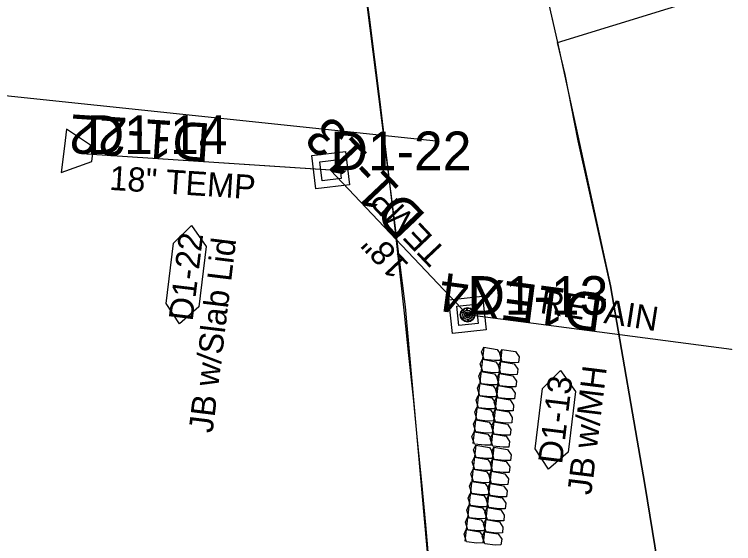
# Model space of a CAD drawing. Extents: x 465700 to 483515, y 488970 to 507540.
# Drawn here: x 481260.3 to 481409.1, y 491624.1 to 491733.6 of the extents above; entities that cross this region are included whole.
import ezdxf

# ---------------------------------------------------------------- set-up
doc = ezdxf.new("R2010")
doc.units = 0
for name, color, linetype in [('Default', 7, 'Continuous'), ('Exist Plan Preparation Watershed Blue', 7, 'Continuous'), ('Prop Drainage Structure Box Number Symbol CELL', 7, 'Continuous'), ('Prop Drainage Structure Junction Box with Manhole CELL', 7, 'Continuous'), ('Prop Drainage Structure Junction Box with Manhole Label', 7, 'Continuous'), ('Prop Drainage Structure Junction Box with Slab Lid CELL', 7, 'Continuous'), ('Prop Drainage Structure Junction Box with Slab Lid Label', 7, 'Continuous'), ('Prop Drainage Structure Outlet Generic CELL', 7, 'Continuous'), ('Prop Drainage Structure Pipe Collar Label', 7, 'Continuous'), ('Prop Drainage Structure Pipe RCP 18in Class III', 7, 'Continuous'), ('Prop Drainage Structure Pipe RCP 18in Class III Label', 7, 'Continuous'), ('Prop Drainage Structure Pipe Stub Out CELL', 7, 'Continuous'), ('Prop Drainage Structure Plot Symbol 20 Scale', 7, 'Continuous'), ('Prop Drainage Structure Plot Symbol 50 Scale', 7, 'Continuous'), ('Prop Erosion Embankment Toe Protection CELL', 7, 'Continuous'), ('Prop Erosion Rip Rap Class B', 7, 'Continuous'), ('Prop NEU Channel Block Detail Label', 7, 'Continuous'), ('Scratch_Level_8', 7, 'Continuous')]:
    doc.layers.add(name, color=color, linetype=linetype)

msp = doc.modelspace()

# ---------------------------------------------------------------- linework, layer by layer
at = {"layer": 'Default'}
msp.add_arc((478448.2, 491360.26), 2909.5, 356.95228, 8.055, dxfattribs=at)
at = {"layer": 'Exist Plan Preparation Watershed Blue'}
msp.add_lwpolyline([(481372.6, 491727.76), (481418.44, 491741.89), (481486.66, 491760.25), (481538.81, 491759.7), (481786.78, 491759.9), (481720.28, 491792.68), (481663.65, 491819.01), (481642.72, 491828.88), (481621.38, 491839.87), (481355.48, 491803.22)], close=True, dxfattribs=at)
for points in [[(481351.25, 491164.11), (481355.63, 491237.92), (481357.02, 491295.88), (481357.71, 491377.55), (481356.61, 491435.42), (481354.34, 491495.85), (481349.13, 491584.55), (481341.19, 491673.05), (481328.95, 491769.45), (481331.36, 491785.24), (481338.28, 491786.26), (481358.32, 491790.73), (481372.6, 491727.76), (481383.56, 491677.38), (481390.7, 491636.27), (481400.08, 491578.77), (481407.45, 491514.97), (481410.05, 491479.29), (481411.52, 491442.54), (481412.58, 491412.05), (481413.67, 491377.22), (481412.27, 491323.04), (481409.74, 491273.14), (481400.35, 491179.93)], [(481400.08, 491578.77), (481390.7, 491636.27), (481383.56, 491677.38), (481376.93, 491707.39), (481374.23, 491721.13), (481372.6, 491727.76), (481418.44, 491741.89), (481486.66, 491760.25), (481538.81, 491759.7), (481786.78, 491759.9), (481786.78, 491759.9), (481786.78, 491759.9), (481786.78, 491759.9), (481786.78, 491759.9), (481786.78, 491759.9), (481786.78, 491759.9), (481786.78, 491759.9), (481786.78, 491759.9), (481568.07, 491531.08)]]:
    msp.add_lwpolyline(points, dxfattribs=at)
at = {"layer": 'Prop Drainage Structure Box Number Symbol CELL'}
for points in [[(481291.68, 491673.73), (481293.2, 491686.24), (481296.91, 491689.92), (481299.98, 491685.57), (481298.46, 491673.06), (481294.42, 491669.52), (481291.68, 491673.73)], [(481368.03, 491643.68), (481369.55, 491656.19), (481373.26, 491659.87), (481376.34, 491655.52), (481374.81, 491643.01), (481370.77, 491639.48), (481368.03, 491643.68)]]:
    msp.add_lwpolyline(points, dxfattribs=at)
at = {"layer": 'Prop Drainage Structure Junction Box with Manhole CELL'}
for p, q in [((481353.87, 491672.79), (481353.87, 491672.79)), ((481354.02, 491671.41), (481354.02, 491671.41)), ((481355.4, 491671.56), (481355.4, 491671.56)), ((481352.64, 491671.27), (481352.64, 491671.27)), ((481354.17, 491670.04), (481354.17, 491670.04))]:
    msp.add_line(p, q, dxfattribs=at)
for points in [[(481352.75, 491671.96), (481353.11, 491671.8), (481353.12, 491671.83), (481352.76, 491671.99)], [(481353.89, 491672.79), (481353.94, 491672.4), (481353.9, 491672.4), (481353.85, 491672.79)], [(481355.15, 491672.21), (481354.83, 491671.98), (481354.81, 491672.01), (481355.13, 491672.25)], [(481352.91, 491670.58), (481353.23, 491670.81), (481353.21, 491670.85), (481352.89, 491670.61)], [(481354.15, 491670.03), (481354.11, 491670.43), (481354.15, 491670.43), (481354.19, 491670.04)], [(481355.28, 491670.83), (481354.92, 491670.99), (481354.93, 491671.03), (481355.3, 491670.87), (481355.3, 491670.87)]]:
    msp.add_lwpolyline(points, dxfattribs=at)
for radius in [1.39, 0.99, 0.953, 0.625, 0.333, 0.292, 0.0834, 0.0417]:
    msp.add_circle((481354.02, 491671.41), radius, dxfattribs=at)
at = {"layer": 'Prop Drainage Structure Junction Box with Slab Lid CELL'}
for p, q in [((481325.45, 491703.33), (481325.45, 491703.33)), ((481325.69, 491701.34), (481325.69, 491701.34)), ((481327.68, 491701.58), (481327.68, 491701.58)), ((481323.7, 491701.1), (481323.7, 491701.1)), ((481325.92, 491699.35), (481325.92, 491699.35))]:
    msp.add_line(p, q, dxfattribs=at)
msp.add_lwpolyline([(481323.47, 491703.09), (481327.44, 491703.56), (481327.91, 491699.59), (481323.94, 491699.12)], close=True, dxfattribs=at)
at = {"layer": 'Prop Drainage Structure Outlet Generic CELL'}
msp.add_line((481275.27, 491704.68), (481275.27, 491704.68), dxfattribs=at)
msp.add_line((481275.27, 491704.68), (481275.27, 491704.68), dxfattribs=at)
msp.add_circle((481275.27, 491704.68), 0.035, dxfattribs=at)
at = {"layer": 'Prop Drainage Structure Pipe RCP 18in Class III'}
for p, q in [((481325.72, 491701.37), (481275.27, 491704.68)), ((481354.02, 491671.41), (481325.69, 491701.34))]:
    msp.add_line(p, q, dxfattribs=at)
at = {"layer": 'Prop Drainage Structure Pipe Stub Out CELL'}
msp.add_line((481408.61, 491664.2), (481408.61, 491664.2), dxfattribs=at)
msp.add_line((481408.61, 491664.2), (481408.61, 491664.2), dxfattribs=at)
msp.add_lwpolyline([(481408.59, 491664.2), (481408.61, 491664.22), (481408.63, 491664.21), (481408.61, 491664.19), (481408.59, 491664.2)], dxfattribs=at)
at = {"layer": 'Prop Drainage Structure Plot Symbol 20 Scale'}
for points in [[(481327.44, 491703.56), (481327.91, 491699.59), (481323.94, 491699.12), (481323.47, 491703.09)], [(481352.25, 491669.21), (481351.82, 491673.19), (481355.8, 491673.62), (481356.22, 491669.64)]]:
    msp.add_lwpolyline(points, close=True, dxfattribs=at)
msp.add_circle((481354.02, 491671.41), 1.5, dxfattribs=at)
at = {"layer": 'Prop Drainage Structure Plot Symbol 50 Scale'}
for points in [[(481328.75, 491705.23), (481329.58, 491698.28), (481322.63, 491697.45), (481321.8, 491704.4)], [(481350.91, 491667.56), (481350.17, 491674.52), (481357.13, 491675.27), (481357.87, 491668.31)]]:
    msp.add_lwpolyline(points, close=True, dxfattribs=at)
msp.add_circle((481354.02, 491671.41), 1.5, dxfattribs=at)
at = {"layer": 'Prop Erosion Embankment Toe Protection CELL'}
for p, q in [((481357.36, 491664.69), (481355.13, 491644.81)), ((481361.14, 491664.26), (481358.91, 491644.39)), ((481355.71, 491644.44), (481353.48, 491624.56)), ((481359.49, 491644.01), (481357.26, 491624.14))]:
    msp.add_line(p, q, dxfattribs=at)
for points in [[(481360.78, 491661.94), (481359.57, 491661.92), (481357.43, 491662.16), (481356.9, 491663.73), (481357.36, 491664.69), (481360.18, 491664.22), (481360.91, 491663.11), (481360.78, 491661.94)], [(481364.56, 491661.51), (481363.35, 491661.5), (481361.21, 491661.74), (481360.68, 491663.31), (481361.14, 491664.26), (481363.96, 491663.79), (481364.69, 491662.68), (481364.56, 491661.51)], [(481360.5, 491659.45), (481359.29, 491659.41), (481357.15, 491659.65), (481356.63, 491661.25), (481357.09, 491662.2), (481359.9, 491661.71), (481360.63, 491660.6), (481360.5, 491659.45)], [(481364.28, 491659.03), (481363.06, 491658.99), (481360.93, 491659.23), (481360.4, 491660.82), (481360.86, 491661.78), (481363.67, 491661.29), (481364.4, 491660.17), (481364.28, 491659.03)], [(481360.22, 491656.94), (481359.01, 491656.9), (481356.87, 491657.14), (481356.34, 491658.74), (481356.8, 491659.69), (481359.62, 491659.2), (481360.35, 491658.11), (481360.22, 491656.94)], [(481363.99, 491656.52), (481362.78, 491656.48), (481360.65, 491656.72), (481360.12, 491658.31), (481360.58, 491659.27), (481363.39, 491658.78), (481364.13, 491657.69), (481363.99, 491656.52)], [(481359.94, 491654.43), (481358.73, 491654.42), (481356.59, 491654.66), (481356.06, 491656.23), (481356.52, 491657.18), (481359.34, 491656.72), (481360.07, 491655.63), (481359.94, 491654.43)], [(481363.71, 491654.01), (481362.5, 491654), (481360.37, 491654.24), (481359.84, 491655.8), (481360.3, 491656.76), (481363.11, 491656.29), (481363.85, 491655.2), (481363.71, 491654.01)], [(481359.66, 491651.95), (481358.45, 491651.94), (481356.31, 491652.18), (481355.78, 491653.74), (481356.24, 491654.7), (481359.06, 491654.23), (481359.79, 491653.12), (481359.66, 491651.95)], [(481363.43, 491651.53), (481362.22, 491651.51), (481360.09, 491651.75), (481359.56, 491653.32), (481360.02, 491654.27), (481362.83, 491653.81), (481363.56, 491652.69), (481363.43, 491651.53)], [(481359.38, 491649.47), (481358.17, 491649.43), (481356.03, 491649.67), (481355.5, 491651.26), (481355.96, 491652.21), (481358.78, 491651.72), (481359.51, 491650.61), (481359.38, 491649.47)], [(481363.15, 491649.04), (481361.94, 491649), (481359.81, 491649.24), (481359.28, 491650.84), (481359.74, 491651.79), (481362.55, 491651.3), (481363.28, 491650.18), (481363.15, 491649.04)], [(481359.1, 491646.96), (481357.88, 491646.92), (481355.75, 491647.16), (481355.22, 491648.75), (481355.68, 491649.7), (481358.49, 491649.21), (481359.23, 491648.12), (481359.1, 491646.96)], [(481362.87, 491646.53), (481361.66, 491646.49), (481359.52, 491646.73), (481359, 491648.33), (481359.46, 491649.28), (481362.27, 491648.79), (481363, 491647.7), (481362.87, 491646.53)], [(481358.81, 491644.45), (481357.61, 491644.43), (481355.47, 491644.67), (481354.94, 491646.24), (481355.4, 491647.2), (481358.22, 491646.73), (481358.95, 491645.64), (481358.81, 491644.45)], [(481362.59, 491644.02), (481361.38, 491644.01), (481359.25, 491644.25), (481358.72, 491645.82), (481359.18, 491646.77), (481361.99, 491646.3), (481362.73, 491645.22), (481362.59, 491644.02)], [(481359.13, 491641.69), (481357.92, 491641.67), (481355.78, 491641.91), (481355.26, 491643.48), (481355.71, 491644.44), (481358.53, 491643.97), (481359.26, 491642.86), (481359.13, 491641.69)], [(481362.91, 491641.26), (481361.7, 491641.25), (481359.56, 491641.49), (481359.03, 491643.06), (481359.49, 491644.01), (481362.31, 491643.54), (481363.04, 491642.43), (481362.91, 491641.26)], [(481358.85, 491639.2), (481357.64, 491639.16), (481355.5, 491639.4), (481354.98, 491641), (481355.44, 491641.95), (481358.25, 491641.46), (481358.98, 491640.35), (481358.85, 491639.2)], [(481362.63, 491638.78), (481361.41, 491638.74), (481359.28, 491638.98), (481358.75, 491640.57), (481359.21, 491641.53), (481362.02, 491641.04), (481362.76, 491639.92), (481362.63, 491638.78)], [(481358.57, 491636.69), (481357.36, 491636.65), (481355.22, 491636.89), (481354.69, 491638.49), (481355.15, 491639.44), (481357.97, 491638.95), (481358.7, 491637.86), (481358.57, 491636.69)], [(481362.34, 491636.27), (481361.13, 491636.23), (481359, 491636.47), (481358.47, 491638.06), (481358.93, 491639.02), (481361.74, 491638.53), (481362.48, 491637.44), (481362.34, 491636.27)], [(481358.29, 491634.18), (481357.08, 491634.17), (481354.94, 491634.41), (481354.41, 491635.98), (481354.87, 491636.93), (481357.69, 491636.47), (481358.42, 491635.38), (481358.29, 491634.18)], [(481362.06, 491633.76), (481360.85, 491633.75), (481358.72, 491633.99), (481358.19, 491635.55), (481358.65, 491636.51), (481361.46, 491636.04), (481362.2, 491634.95), (481362.06, 491633.76)], [(481358.01, 491631.7), (481356.8, 491631.69), (481354.66, 491631.92), (481354.13, 491633.49), (481354.59, 491634.45), (481357.41, 491633.98), (481358.14, 491632.87), (481358.01, 491631.7)], [(481361.78, 491631.28), (481360.57, 491631.26), (481358.44, 491631.5), (481357.91, 491633.07), (481358.37, 491634.02), (481361.18, 491633.56), (481361.92, 491632.44), (481361.78, 491631.28)], [(481357.73, 491629.22), (481356.52, 491629.18), (481354.38, 491629.42), (481353.85, 491631.01), (481354.31, 491631.96), (481357.13, 491631.47), (481357.86, 491630.36), (481357.73, 491629.22)], [(481361.51, 491628.79), (481360.29, 491628.75), (481358.16, 491628.99), (481357.63, 491630.59), (481358.09, 491631.54), (481360.9, 491631.05), (481361.63, 491629.93), (481361.51, 491628.79)], [(481357.45, 491626.71), (481356.24, 491626.67), (481354.1, 491626.91), (481353.57, 491628.5), (481354.03, 491629.45), (481356.85, 491628.96), (481357.58, 491627.87), (481357.45, 491626.71)], [(481361.22, 491626.28), (481360.01, 491626.24), (481357.87, 491626.48), (481357.35, 491628.08), (481357.81, 491629.03), (481360.62, 491628.54), (481361.35, 491627.45), (481361.22, 491626.28)], [(481357.17, 491624.2), (481355.96, 491624.18), (481353.82, 491624.42), (481353.29, 491625.99), (481353.75, 491626.95), (481356.57, 491626.48), (481357.3, 491625.39), (481357.17, 491624.2)], [(481360.94, 491623.77), (481359.73, 491623.76), (481357.6, 491624), (481357.07, 491625.57), (481357.53, 491626.52), (481360.34, 491626.05), (481361.08, 491624.97), (481360.94, 491623.77)]]:
    msp.add_lwpolyline(points, dxfattribs=at)
at = {"layer": 'Prop Erosion Rip Rap Class B'}
for p, q in [((481271.08, 491709.8), (481270.65, 491706.33)), ((481276.67, 491706.09), (481271.08, 491709.8)), ((481270.65, 491706.33), (481269.99, 491700.86)), ((481276.31, 491703.11), (481276.67, 491706.09)), ((481269.99, 491700.86), (481276.31, 491703.11))]:
    msp.add_line(p, q, dxfattribs=at)
at = {"layer": 'Prop NEU Channel Block Detail Label'}
msp.add_lwpolyline([(481347.56, 491707.33), (481207.19, 491722.11), (481208.12, 491729.72)], dxfattribs=at)
at = {"layer": 'Scratch_Level_8'}
for p, q in [((481325.69, 491701.34), (481275.27, 491704.68)), ((481354.02, 491671.41), (481325.69, 491701.34)), ((481408.61, 491664.2), (481354.02, 491671.41))]:
    msp.add_line(p, q, dxfattribs=at)

# ---------------------------------------------------------------- texts
at = {"layer": 'Prop Drainage Structure Box Number Symbol CELL'}
for s, p in [('D1-22', (481297.15, 491669.97)), ('D1-13', (481373.56, 491640.36))]:
    msp.add_text(s, height=5, rotation=83.0394, dxfattribs=at).set_placement(p)
at = {"layer": 'Prop Drainage Structure Junction Box with Manhole Label'}
msp.add_text('JB w/MH', height=5, rotation=83.0365, dxfattribs=at).set_placement((481379.6, 491633.98))
at = {"layer": 'Prop Drainage Structure Junction Box with Slab Lid Label'}
msp.add_text('JB w/Slab Lid', height=5, rotation=83.0423, dxfattribs=at).set_placement((481301.28, 491646.81))
at = {"layer": 'Prop Drainage Structure Outlet Generic CELL'}
msp.add_text('O', height=0.05, rotation=167.9811, dxfattribs=at).set_placement((481275.29, 491704.71))
at = {"layer": 'Prop Drainage Structure Pipe Collar Label'}
msp.add_text('RETAIN', height=5, rotation=351.1027, dxfattribs=at).set_placement((481368.83, 491671.8))
at = {"layer": 'Prop Drainage Structure Pipe RCP 18in Class III Label'}
for s, rotation, p in [('18" TEMP', 356.2457, (481279.84, 491697.28)), ('TEMP', 133.4333, (481349.88, 491684.51)), ('18" ', 133.4333, (481342.11, 491681.8))]:
    msp.add_text(s, height=5, rotation=rotation, dxfattribs=at).set_placement(p)
at = {"layer": 'Prop Drainage Structure Pipe Stub Out CELL'}
msp.add_text('SO', height=0.0104, rotation=10.7422, dxfattribs=at).set_placement((481408.6, 491664.2))
at = {"layer": 'Scratch_Level_8'}
for s, rotation, p in [('D1-22', 176.2044, (481301.01, 491710.99)), ('D1-13', 133.4333, (481345.66, 491691.88)), ('D1EX4', 172.4757, (481382.36, 491675.74))]:
    msp.add_text(s, height=8, rotation=rotation, dxfattribs=at).set_placement(p)
for s, p in [('D1-14', (481275.27, 491704.68)), ('D1-22', (481325.69, 491701.34)), ('D1-13', (481354.02, 491671.41))]:
    msp.add_text(s, height=8, dxfattribs=at).set_placement(p)

doc.saveas('drawing.dxf')
